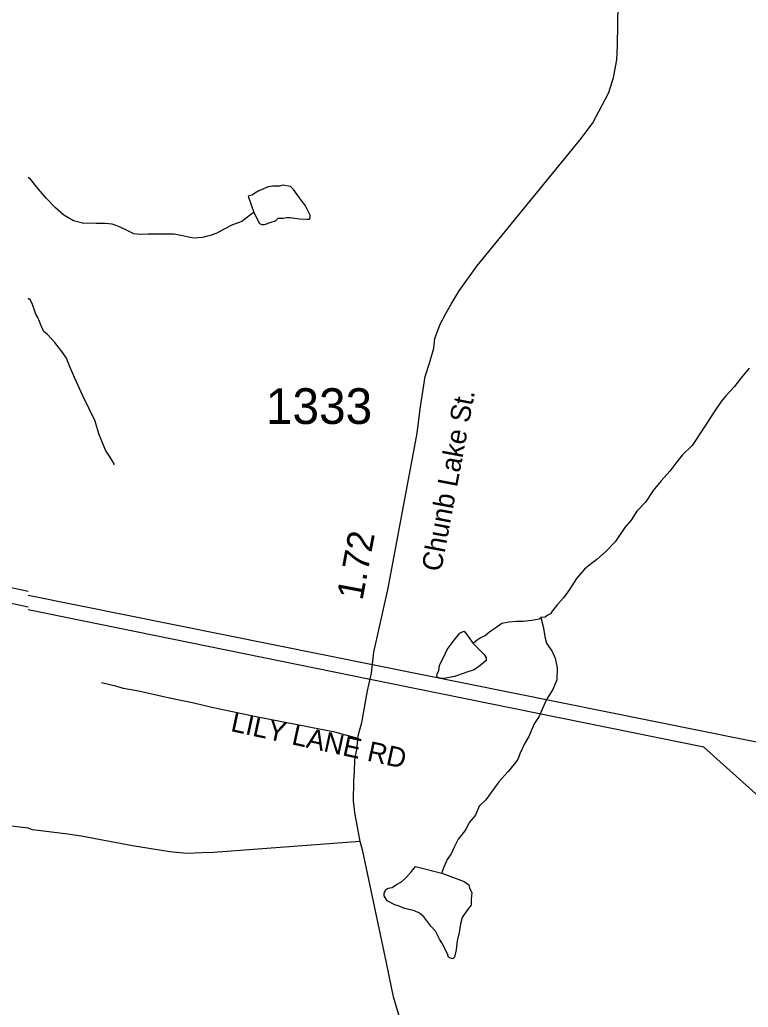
# Model space of a CAD drawing. Extents: x 1950930 to 2061844, y 904556 to 1017002.
# Drawn here: x 2000039 to 2003505, y 986811 to 991512 of the extents above; entities that cross this region are included whole.
import ezdxf

# ---------------------------------------------------------------- set-up
doc = ezdxf.new("R2010")
doc.units = 0
for name, color, linetype in [('Exist Hydrographic Misc Water Feature', 7, 'Continuous'), ('Exist Road Non-System Type 51', 7, 'Continuous'), ('Exist Road Non-System Type 51 Label', 7, 'Continuous'), ('Exist Road Primary US Structure Standard Bridge CELL', 7, 'Continuous'), ('Exist Road Secondary Type 51 Attributed', 7, 'Continuous'), ('Exist Road Secondary Type 51 Label', 7, 'Continuous'), ('Exist Road Secondary Type 51 Number Label', 7, 'Continuous'), ('Exist Utilities Electrical Transmission Line', 7, 'Continuous')]:
    doc.layers.add(name, color=color, linetype=linetype)

msp = doc.modelspace()

# ---------------------------------------------------------------- linework, layer by layer
at = {"layer": 'Exist Hydrographic Misc Water Feature'}
for points in [[(2001152.9, 990593.5), (2001136.9, 990583.3), (2001094.9, 990551.3), (2001050.9, 990535.2), (2001004.8, 990511.2), (2000976.9, 990495.4), (2000944.9, 990485.2), (2000908.9, 990475.1), (2000864.8, 990471.1), (2000841, 990477.2), (2000812.9, 990483.4), (2000773, 990491.1), (2000733, 990491.3), (2000689, 990491.2), (2000649, 990491), (2000612.8, 990489.2), (2000580.7, 990493.1), (2000552.8, 990507.1), (2000516.7, 990524.9), (2000493, 990533), (2000479, 990538.9), (2000442.9, 990540.9), (2000402.9, 990541.1), (2000370.7, 990543.1), (2000342.8, 990541), (2000294.9, 990554.8), (2000248.8, 990580.7), (2000208.8, 990617), (2000164.8, 990662.9), (2000120.6, 990714.7), (2000090.6, 990752.7), (2000078.6, 990760.8)], [(2001152.9, 990593.5), (2001179, 990541.4), (2001190.8, 990537.5), (2001202.9, 990537.3), (2001235, 990547.5), (2001254.8, 990553.6), (2001268.8, 990567.4), (2001292.8, 990567.6), (2001307, 990569.6), (2001325, 990569.5), (2001368.9, 990563.4), (2001404.9, 990561.7), (2001416.7, 990561.7), (2001420.8, 990569.5), (2001420.8, 990581.7), (2001412.9, 990597.6), (2001398.7, 990625.5), (2001369, 990663.5), (2001340.9, 990703.4), (2001326.8, 990717.5), (2001290.8, 990723.5), (2001274.6, 990719.6), (2001258.9, 990719.6), (2001242.8, 990719.6), (2001220.7, 990715.5), (2001208.8, 990711.4), (2001176.7, 990697.3), (2001156.8, 990685.3), (2001144.8, 990677.3), (2001125, 990671.5), (2001152.9, 990593.5)], [(2000487.7, 989392.9), (2000487.4, 989396.9), (2000465.6, 989434.8), (2000447.4, 989462.7), (2000429.3, 989504.8), (2000415.3, 989540.8), (2000397.5, 989600.9), (2000369.5, 989658.9), (2000339.3, 989720.9), (2000299.4, 989808.7), (2000273.4, 989866.7), (2000261.3, 989900.8), (2000243.1, 989926.7), (2000227.1, 989946.8), (2000205, 989974.8), (2000189, 989992.8), (2000171, 990012.9), (2000155.2, 990026.7), (2000143.2, 990046.6), (2000132.9, 990074.7), (2000125.2, 990094.6), (2000115, 990110.6), (2000111, 990124.8), (2000098.9, 990156.8), (2000089.1, 990176.7), (2000079.1, 990184.8)], [(2003509.6, 989852.7), (2003471.6, 989806.6), (2003437.6, 989764.6), (2003397.6, 989720.8), (2003375.7, 989694.7), (2003339.5, 989640.6), (2003293.7, 989568.7), (2003237.8, 989484.6), (2003191.6, 989440.5), (2003165.6, 989406.6), (2003131.9, 989362.4), (2003089.9, 989316.3), (2003051.9, 989270.5), (2003015.9, 989214.5), (2002974, 989172.3), (2002947.9, 989130.2), (2002917.9, 989094.4), (2002871.9, 989026.1), (2002825.9, 988978.2), (2002784.2, 988942.3), (2002752.2, 988918.3), (2002726.1, 988896.2), (2002688.1, 988852), (2002654.2, 988800.2), (2002626.1, 988760.1), (2002596.2, 988726), (2002572.3, 988695.9), (2002564.2, 988684), (2002548.3, 988676.1), (2002538.2, 988668.1), (2002518.2, 988665.9)], [(2002518.2, 988665.9), (2002528.1, 988624), (2002538.1, 988568), (2002544.2, 988543.9), (2002572.3, 988503.9), (2002586.4, 988472.1), (2002596.2, 988426), (2002594.4, 988369.9), (2002574.4, 988324), (2002544.6, 988276.1), (2002508.4, 988193.8), (2002486.3, 988159.8), (2002460.5, 988099.9), (2002442.4, 988067.8), (2002418.4, 988017.8), (2002408.6, 987989.8), (2002390.5, 987967.8), (2002362.5, 987933.9), (2002318.5, 987883.7), (2002256.7, 987797.6), (2002224.5, 987767.8), (2002206.6, 987725.8), (2002176.6, 987689.7), (2002160.9, 987657.5), (2002138.9, 987627.8), (2002124.8, 987611.7), (2002104.7, 987573.7), (2002090.9, 987541.5), (2002072.9, 987513.6), (2002056.7, 987477.5), (2002048.8, 987457.7), (2002046.9, 987449.5)], [(2002518.2, 988665.9), (2002510.1, 988658.2), (2002474.2, 988652), (2002434.1, 988647.9), (2002402.3, 988647.9), (2002366.1, 988643.8), (2002332.2, 988637.9), (2002308.2, 988620), (2002280.2, 988601.9), (2002250.2, 988577.9), (2002234.3, 988571.7), (2002214.3, 988558), (2002196.3, 988541.9)], [(2002196.3, 988541.9), (2002248.4, 988490), (2002258.2, 988473.7), (2002258.3, 988461.9), (2002244.3, 988449.7), (2002228.2, 988435.9), (2002200.3, 988417.8), (2002166.2, 988405.7), (2002152.4, 988401.7), (2002106.4, 988385.6), (2002066.2, 988377.6), (2002038.3, 988375.5), (2002026.2, 988381.7), (2002022.4, 988385.7), (2002024.3, 988397.8), (2002032.1, 988411.8), (2002036.3, 988439.6), (2002054.1, 988475.6), (2002064.4, 988495.8), (2002072.3, 988513.7), (2002106, 988557.6), (2002132, 988591.8), (2002152.2, 988601.9), (2002156.1, 988597.9), (2002196.3, 988541.9)], [(2002046.9, 987449.5), (2002152.8, 987409.6), (2002164.8, 987401.8), (2002174.8, 987393.7), (2002179, 987377.5), (2002188.8, 987357.6), (2002186.8, 987325.5), (2002186.9, 987297.6), (2002171, 987277.6), (2002143, 987237.5), (2002135.1, 987207.5), (2002129, 987167.5), (2002119, 987127.7), (2002115.2, 987083.5), (2002107.2, 987049.5), (2002099.2, 987041.5), (2002083.2, 987045.4), (2002079, 987049.4), (2002073.1, 987065.6), (2002046.9, 987117.4), (2002035.2, 987135.7), (2002016.9, 987173.5), (2001995.1, 987197.6), (2001960.9, 987241.6), (2001940.9, 987259.4), (2001916.9, 987269.4), (2001870.8, 987281.5), (2001835, 987295.4), (2001826.9, 987297.5), (2001786.9, 987317.4), (2001773, 987341.3), (2001772.9, 987353.5), (2001777, 987361.3), (2001778.8, 987369.4), (2001782.8, 987373.3), (2001790.8, 987377.4), (2001810.9, 987381.6), (2001830.9, 987395.6), (2001854.7, 987407.6), (2001878.8, 987429.4), (2001902.7, 987457.4), (2001920.9, 987481.3), (2002046.9, 987449.5)]]:
    msp.add_lwpolyline(points, dxfattribs=at)
at = {"layer": 'Exist Road Non-System Type 51'}
msp.add_lwpolyline([(2001648.9, 988091), (2001538.5, 988121.1), (2001162.8, 988192.6), (2000952.1, 988238.2), (2000866.6, 988259.2), (2000751.4, 988282.1), (2000604, 988316), (2000532.5, 988327.7), (2000501, 988337.1), (2000428.4, 988355.8)], dxfattribs=at)
at = {"layer": 'Exist Road Secondary Type 51 Attributed'}
for points in [[(2001658.6, 987600.2), (2001632.4, 987738.6), (2001627.1, 987792.9), (2001628.9, 987885), (2001630.6, 987932.3), (2001632.4, 987990.1), (2001642.9, 988037.4), (2001649.2, 988098.2), (2001649.8, 988108.5), (2001665.6, 988167), (2001693.6, 988316.8), (2001712.9, 988400.9), (2001723.4, 988500.7), (2001791.7, 988805.7), (2001929.9, 989544.1), (2001943.9, 989659.7), (2001966.7, 989813.4), (2001987.7, 989876.4), (2002008.7, 989948.2), (2002013.7, 989994.3), (2002039.6, 990062.4), (2002065.6, 990112.5), (2002091.6, 990158.3), (2002129.5, 990220.4), (2002213.5, 990338.5), (2002709.1, 990946.9), (2002765.1, 991020.8), (2002841.1, 991164.9), (2002863, 991237), (2002878.9, 991320.9), (2002883, 991389.1), (2002914, 993390.3)], [(2001658.6, 987600.2), (2000961, 987547.6), (2000905, 987545.6), (2000833.1, 987543.5), (2000753.1, 987551.4), (2000575, 987579.3), (2000330.9, 987625.1), (2000266.9, 987635.1), (2000138.9, 987651.1), (2000098.8, 987655), (2000079, 987663), (1999958.6, 987678.3), (1999765.4, 987717.8), (1999574.5, 987824.2), (1999540.2, 987856.8), (1999502.2, 987886.8), (1999456.6, 987918.9), (1999422.9, 987929.5), (1999405.4, 987936.7)], [(2001494.1, 984729.6), (2001555.4, 984917), (2001577.3, 984980.9), (2001594.8, 985031.7), (2001605.3, 985093), (2001622.8, 985156.1), (2001816.2, 985831.3), (2001870.4, 985996), (2001905.4, 986112.4), (2001922.9, 986207), (2001935.2, 986263.1), (2001935.2, 986317.4), (2001931.7, 986380.4), (2001922.9, 986439.1), (2001910.7, 986502.2), (2001894.9, 986563.5), (2001880.9, 986623), (2001872.2, 986672.1), (2001845.9, 986763.1), (2001816.2, 986860.2), (2001783.1, 987022.3), (2001670.9, 987554.7), (2001658.6, 987600.2)]]:
    msp.add_lwpolyline(points, dxfattribs=at)
at = {"layer": 'Exist Utilities Electrical Transmission Line'}
for p, q in [((1994142.1, 990057), (2000078.6, 988791.4)), ((1994138.3, 989986.3), (2000078.7, 988717.4)), ((2001717.1, 988440.5), (2000078.2, 988771.1)), ((2001706.2, 988371.8), (2000078.4, 988703.1))]:
    msp.add_line(p, q, dxfattribs=at)
for points in [[(2011592.8, 984105.2), (2011440, 984147.3), (2003717, 988037.1), (2001717.1, 988440.5)], [(2008864.6, 983047.6), (2003292.9, 988048.9), (2001706.2, 988371.8)]]:
    msp.add_lwpolyline(points, dxfattribs=at)

# ---------------------------------------------------------------- texts
at = {"layer": 'Exist Road Non-System Type 51 Label'}
msp.add_text('  LILY LANE RD', height=95, rotation=347.7564, dxfattribs=at).set_placement((2000969.2, 988141.2))
at = {"layer": 'Exist Road Primary US Structure Standard Bridge CELL'}
msp.add_text('1.72', height=125, rotation=79.3959, dxfattribs=at).set_placement((2001668.8, 988744.1))
at = {"layer": 'Exist Road Secondary Type 51 Label'}
msp.add_text('Chunb Lake St.', height=95, rotation=79.3585, dxfattribs=at).set_placement((2002043.1, 988880.6))
at = {"layer": 'Exist Road Secondary Type 51 Number Label'}
msp.add_text('1333', height=170, dxfattribs=at).set_placement((2001209.7, 989587.5))

doc.saveas('drawing.dxf')
